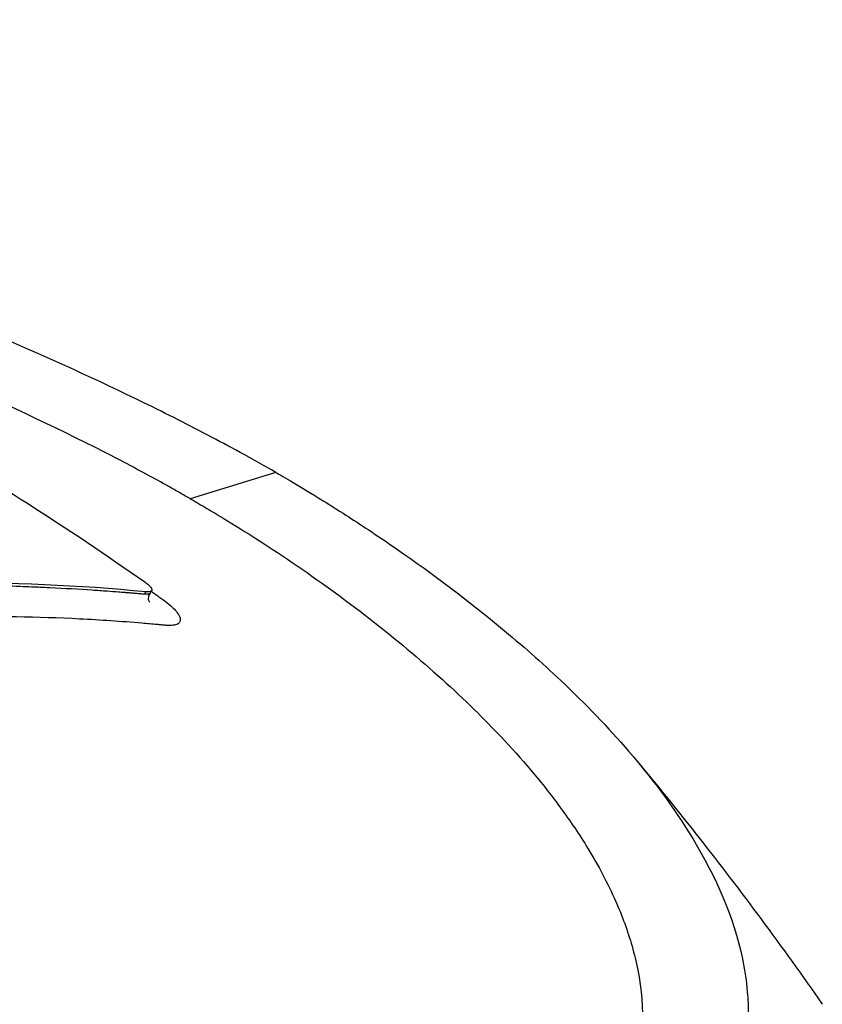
# Model space of a CAD drawing. Header units: millimetres. Extents: x 0 to 4378, y 0 to 2376.
# Tile 299 of 324: x 2740 to 2761, y 1266 to 1292. Entities that reach past the tile are written whole.
import ezdxf

# ---------------------------------------------------------------- set-up
doc = ezdxf.new("R2010")
doc.units = ezdxf.units.MM
doc.header["$LTSCALE"] = 0.2
doc.layers.add('01_Object Line', color=4, linetype='Continuous')

# ---------------------------------------------------------------- blocks, each defined once
blk = doc.blocks.new('A$C7c2cc22e_1')
for p, q in [((236.821, 246.091), (234.612, 245.415)), ((233.435, 242.953), (233.47, 243.014)), ((233.579, 242.981), (233.616, 243.045))]:
    blk.add_line(p, q)
for points, knots in [([(236.821, 246.091), (236.72, 246.149), (236.378, 246.344), (235.723, 246.703), (235.441, 246.855), (234.591, 247.303), (234.009, 247.598), (232.235, 248.466), (231.004, 249.026), (228.917, 249.918), (228.041, 250.279), (226.659, 250.822), (226.153, 251.016), (224.279, 251.715), (222.884, 252.201), (219.608, 253.264), (217.677, 253.834), (214.6, 254.646), (213.474, 254.924), (206.818, 256.454), (201.82, 257.152), (195.379, 257.673), (193.087, 257.76), (187.708, 257.722), (183.202, 257.477), (176.993, 255.792), (175.23, 255.066), (172.411, 253.337), (171.358, 252.334), (170.702, 251.216)], [-11.591769, -11.591769, -11.591769, -11.591769, -11.369233, -11.369233, -11.2055, -11.2055, -10.879051, -10.879051, -10.229253, -10.229253, -9.808886, -9.808886, -9.569695, -9.569695, -8.931682, -8.931682, -8.097781, -8.097781, -7.622133, -7.622133, -5.29353, -5.29353, -3.945591, -3.945591, -1.974095, -1.974095, -0.987299, -0.987299, -0.000001, -0.000001, -0.000001, -0.000001]), ([(234.612, 245.415), (234.587, 245.429), (234.567, 245.441), (234.521, 245.467), (234.499, 245.48), (234.43, 245.519), (234.384, 245.545), (234.245, 245.624), (234.152, 245.676), (233.866, 245.836), (233.673, 245.942), (233.041, 246.283), (232.6, 246.513), (230.841, 247.402), (229.444, 248.049), (226.065, 249.498), (224.018, 250.289), (218.893, 252.073), (215.746, 253.009), (207.29, 255.103), (202.403, 255.889), (192.73, 256.829), (188.351, 256.745), (181.757, 256.078), (178.974, 255.462), (174.445, 253.703), (172.747, 252.572), (171.675, 251.22)], [-6.407087, -6.407087, -6.407087, -6.407087, -6.401237, -6.401237, -6.39525, -6.39525, -6.383254, -6.383254, -6.359103, -6.359103, -6.309555, -6.309555, -6.200269, -6.200269, -5.881807, -5.881807, -5.449682, -5.449682, -4.832371, -4.832371, -3.815475, -3.815475, -2.514487, -2.514487, -1.264317, -1.264317, -0.000001, -0.000001, -0.000001, -0.000001]), ([(221.267, 250.304), (222.337, 249.809), (223.398, 249.288), (225.463, 248.215), (226.464, 247.667), (228.452, 246.517), (229.436, 245.919), (231.432, 244.646), (232.441, 243.97), (233.439, 243.27)], [-1.723661, -1.723661, -1.723661, -1.723661, -1.283811, -1.283811, -0.862142, -0.862142, -0.440299, -0.440299, -0.000001, -0.000001, -0.000001, -0.000001]), ([(236.821, 246.091), (236.99, 245.993), (237.442, 245.733), (238.436, 245.117), (238.821, 244.869), (239.446, 244.455), (239.692, 244.288), (240.891, 243.457), (241.788, 242.778), (243.161, 241.644), (243.679, 241.187), (244.807, 240.124), (245.391, 239.516), (246.608, 238.102), (247.191, 237.298), (248.276, 235.45), (248.688, 234.413), (248.928, 233.145), (248.962, 232.881), (248.991, 232.49), (248.996, 232.361), (248.999, 232.105), (248.997, 231.979), (248.988, 231.787), (248.983, 231.723), (248.968, 231.53), (248.954, 231.405), (248.918, 231.158), (248.896, 231.036), (248.858, 230.855), (248.844, 230.795), (248.814, 230.672), (248.798, 230.609), (248.763, 230.485), (248.745, 230.423), (248.686, 230.237), (248.642, 230.112), (248.553, 229.879), (248.505, 229.766), (248.404, 229.544), (248.35, 229.435), (248.176, 229.109), (248.045, 228.894), (247.747, 228.461), (247.577, 228.241), (247.231, 227.842), (247.059, 227.662), (246.815, 227.427), (246.763, 227.379), (246.497, 227.135), (246.271, 226.947), (245.909, 226.671), (245.785, 226.58), (245.531, 226.403), (245.401, 226.315), (245.134, 226.143), (244.999, 226.059), (244.788, 225.934), (244.716, 225.892), (244.575, 225.811), (244.505, 225.772), (244.359, 225.692), (244.284, 225.652), (244.071, 225.539), (243.923, 225.464), (242.623, 224.826), (241.298, 224.338), (239.679, 223.897), (239.54, 223.86), (239.26, 223.788), (239.122, 223.754), (238.847, 223.687), (238.711, 223.655), (238.439, 223.593), (238.304, 223.563), (238.036, 223.505), (237.901, 223.477), (237.513, 223.398), (237.25, 223.348), (236.482, 223.209), (235.959, 223.125), (235.223, 223.02), (234.992, 222.989), (234.65, 222.945), (234.54, 222.932), (234.214, 222.893), (233.998, 222.868), (233.575, 222.823), (233.371, 222.803), (232.775, 222.747), (232.382, 222.714), (231.285, 222.636), (230.572, 222.598), (229.301, 222.552), (228.748, 222.54), (227.347, 222.525), (226.49, 222.532), (225.184, 222.565), (224.746, 222.579), (224.082, 222.607), (223.861, 222.618), (223.527, 222.635), (223.415, 222.641), (223.248, 222.65), (223.192, 222.653), (223.108, 222.658), (223.08, 222.659), (223.024, 222.662), (222.996, 222.664), (222.968, 222.666)], [0.000492, 0.000492, 0.000492, 0.000492, 0.070477, 0.070477, 0.116784, 0.116784, 0.147598, 0.147598, 0.270163, 0.270163, 0.35129, 0.35129, 0.459378, 0.459378, 0.603543, 0.603543, 0.795477, 0.795477, 0.846759, 0.846759, 0.872247, 0.872247, 0.897546, 0.897546, 0.910816, 0.910816, 0.936058, 0.936058, 0.961053, 0.961053, 0.973407, 0.973407, 0.986612, 0.986612, 0.999925, 0.999925, 1.026343, 1.026343, 1.051465, 1.051465, 1.076258, 1.076258, 1.125243, 1.125243, 1.177878, 1.177878, 1.224985, 1.224985, 1.237745, 1.237745, 1.287061, 1.287061, 1.311764, 1.311764, 1.336615, 1.336615, 1.361333, 1.361333, 1.372959, 1.372959, 1.384222, 1.384222, 1.395507, 1.395507, 1.41867, 1.41867, 1.596072, 1.596072, 1.612752, 1.612752, 1.628768, 1.628768, 1.644172, 1.644172, 1.659003, 1.659003, 1.673475, 1.673475, 1.702106, 1.702106, 1.756638, 1.756638, 1.781274, 1.781274, 1.792708, 1.792708, 1.814679, 1.814679, 1.835454, 1.835454, 1.874477, 1.874477, 1.942807, 1.942807, 1.994085, 1.994085, 2.070998, 2.070998, 2.109452, 2.109452, 2.128666, 2.128666, 2.138273, 2.138273, 2.143077, 2.143077, 2.145479, 2.145479, 2.147874, 2.147874, 2.147874, 2.147874]), ([(234.612, 245.415), (234.653, 245.391), (234.685, 245.373), (234.755, 245.332), (234.791, 245.311), (234.898, 245.249), (234.968, 245.208), (235.182, 245.081), (235.323, 244.997), (235.76, 244.732), (236.051, 244.55), (237.041, 243.916), (237.718, 243.452), (239.75, 241.968), (240.984, 240.924), (242.271, 239.649), (242.5, 239.413), (243.254, 238.602), (243.733, 238.028), (244.412, 237.104), (244.649, 236.752), (245.141, 235.946), (245.38, 235.495), (245.75, 234.656), (245.892, 234.268), (246.06, 233.68), (246.109, 233.476), (246.348, 232.258), (246.311, 231.284), (245.897, 229.915), (245.702, 229.476), (245.194, 228.631), (244.881, 228.226), (244.147, 227.459), (243.727, 227.098), (242.778, 226.413), (242.247, 226.09), (239.317, 224.57), (236.167, 223.72), (231.461, 223.176), (230.544, 223.097), (228.178, 222.953), (226.692, 222.918), (224.383, 222.943), (223.599, 222.965), (222.008, 223.034), (221.2, 223.081), (220.384, 223.141)], [0.000001, 0.000001, 0.000001, 0.000001, 0.017289, 0.017289, 0.034993, 0.034993, 0.070506, 0.070506, 0.142461, 0.142461, 0.294734, 0.294734, 0.67969, 0.67969, 1.52071, 1.52071, 1.712137, 1.712137, 2.17847, 2.17847, 2.468632, 2.468632, 2.845677, 2.845677, 3.177241, 3.177241, 3.354712, 3.354712, 4.246918, 4.246918, 4.688059, 4.688059, 5.129475, 5.129475, 5.562211, 5.562211, 5.997516, 5.997516, 7.753462, 7.753462, 8.159608, 8.159608, 8.770872, 8.770872, 9.07783, 9.07783, 9.385555, 9.385555, 9.385555, 9.385555]), ([(233.47, 243.014), (231.741, 243.182), (229.979, 243.258), (226.344, 243.227), (224.472, 243.116), (222.57, 242.909)], [-1.719587, -1.719587, -1.719587, -1.719587, -0.870829, -0.870829, -0.000001, -0.000001, -0.000001, -0.000001]), ([(230.215, 243.15), (229.99, 243.159), (229.706, 243.167), (229.363, 243.173), (228.796, 243.184), (228.335, 243.182), (227.98, 243.178)], [0.6281551, 0.6281551, 0.6281551, 0.6281551, 0.75, 0.75, 0.75, 1, 1, 1, 1]), ([(233.435, 242.953), (233.428, 242.954), (233.414, 242.955), (233.392, 242.957), (233.363, 242.959), (233.322, 242.963), (233.267, 242.967), (233.249, 242.969), (233.23, 242.97), (233.208, 242.972), (233.181, 242.974), (233.15, 242.977), (233.116, 242.98), (233.111, 242.98), (233.105, 242.98), (233.099, 242.981), (233.089, 242.982), (233.08, 242.982), (233.07, 242.983), (233.055, 242.984), (233.039, 242.986), (233.024, 242.987), (233.009, 242.988), (232.993, 242.989), (232.978, 242.991), (232.962, 242.992), (232.947, 242.993), (232.932, 242.994), (232.9, 242.997), (232.869, 242.999), (232.84, 243.001), (232.813, 243.003), (232.787, 243.005), (232.762, 243.007), (232.665, 243.015), (232.568, 243.022), (232.471, 243.029), (232.343, 243.038), (232.216, 243.047), (232.087, 243.055), (231.743, 243.078), (231.377, 243.099), (230.988, 243.118), (230.903, 243.122), (230.818, 243.126), (230.731, 243.13), (230.623, 243.135), (230.451, 243.143), (230.215, 243.15)], [0, 0, 0, 0, 0.0133397, 0.0133397, 0.0133397, 0.03125, 0.03125, 0.03125, 0.0436988, 0.0436988, 0.0436988, 0.0597938, 0.0597938, 0.0597938, 0.0625, 0.0625, 0.0625, 0.0673095, 0.0673095, 0.0673095, 0.0751746, 0.0751746, 0.0751746, 0.0832707, 0.0832707, 0.0832707, 0.0916192, 0.0916192, 0.0916192, 0.1091793, 0.1091793, 0.1091793, 0.125, 0.125, 0.125, 0.1792162, 0.1792162, 0.1792162, 0.25, 0.25, 0.25, 0.4553665, 0.4553665, 0.4553665, 0.5, 0.5, 0.5, 0.6281551, 0.6281551, 0.6281551, 0.6281551]), ([(233.439, 243.27), (233.477, 243.244), (233.509, 243.218), (233.562, 243.171), (233.582, 243.149), (233.611, 243.108), (233.619, 243.089), (233.622, 243.057), (233.617, 243.044), (233.594, 243.024), (233.576, 243.017), (233.53, 243.011), (233.503, 243.011), (233.47, 243.014)], [-0.09818224, -0.09818224, -0.09818224, -0.09818224, -0.08163434, -0.08163434, -0.06586622, -0.06586622, -0.04902056, -0.04902056, -0.0323577, -0.0323577, -0.01585951, -0.01585951, -0.00000099, -0.00000099, -0.00000099, -0.00000099]), ([(233.579, 242.982), (233.579, 242.981), (233.578, 242.981), (233.578, 242.981), (233.574, 242.973), (233.565, 242.966), (233.549, 242.96), (233.548, 242.959), (233.546, 242.959), (233.544, 242.958), (233.525, 242.953), (233.502, 242.951), (233.481, 242.951), (233.464, 242.951), (233.448, 242.952), (233.435, 242.953)], [0.6308489, 0.6308489, 0.6308489, 0.6308489, 0.6333546, 0.6333546, 0.6333546, 0.75, 0.75, 0.75, 0.7608461, 0.7608461, 0.7608461, 0.894498, 0.894498, 0.894498, 0.9998939, 0.9998939, 0.9998939, 0.9998939]), ([(233.576, 242.978), (233.565, 242.96), (233.556, 242.943), (233.541, 242.909), (233.536, 242.894), (233.528, 242.857), (233.528, 242.836), (233.532, 242.803), (233.537, 242.79), (233.547, 242.769), (233.553, 242.762), (233.558, 242.756), (233.559, 242.756), (233.559, 242.756)], [0.000311, 0.000311, 0.000311, 0.000311, 0.007183, 0.007183, 0.01325929, 0.01325929, 0.02256167, 0.02256167, 0.03116217, 0.03116217, 0.04207073, 0.04207073, 0.04742149, 0.04742149, 0.04742149, 0.04742149]), ([(233.605, 243.028), (233.646, 243), (233.686, 242.972), (233.726, 242.943), (233.76, 242.92), (233.795, 242.896), (233.829, 242.872), (233.846, 242.86), (233.863, 242.848), (233.879, 242.836), (233.896, 242.824), (233.913, 242.812), (233.929, 242.801), (233.992, 242.753), (234.05, 242.707), (234.101, 242.662), (234.152, 242.617), (234.196, 242.574), (234.232, 242.533), (234.241, 242.523), (234.249, 242.513), (234.257, 242.503), (234.262, 242.498), (234.265, 242.493), (234.269, 242.488), (234.271, 242.486), (234.273, 242.483), (234.275, 242.481), (234.277, 242.478), (234.278, 242.476), (234.28, 242.473), (234.287, 242.464), (234.294, 242.454), (234.3, 242.445), (234.303, 242.44), (234.306, 242.436), (234.309, 242.431), (234.312, 242.427), (234.314, 242.422), (234.317, 242.418), (234.319, 242.413), (234.322, 242.409), (234.324, 242.405), (234.332, 242.39), (234.338, 242.376), (234.343, 242.362), (234.349, 242.345), (234.353, 242.328), (234.355, 242.313), (234.356, 242.306), (234.356, 242.299), (234.356, 242.293)], [-0.17029811, -0.17029811, -0.17029811, -0.17029811, -0.16774075, -0.16774075, -0.16774075, -0.16558048, -0.16558048, -0.16558048, -0.16450034, -0.16450034, -0.16450034, -0.1634202, -0.1634202, -0.1634202, -0.15909966, -0.15909966, -0.15909966, -0.15477911, -0.15477911, -0.15477911, -0.15369897, -0.15369897, -0.15369897, -0.1531589, -0.1531589, -0.1531589, -0.15288887, -0.15288887, -0.15288887, -0.15261883, -0.15261883, -0.15261883, -0.1515387, -0.1515387, -0.1515387, -0.15099863, -0.15099863, -0.15099863, -0.15045856, -0.15045856, -0.15045856, -0.14991849, -0.14991849, -0.14991849, -0.14810764, -0.14810764, -0.14810764, -0.14575673, -0.14575673, -0.14575673, -0.14474859, -0.14474859, -0.14474859, -0.14474859]), ([(234.356, 242.293), (234.355, 242.285), (234.354, 242.276), (234.353, 242.269), (234.35, 242.255), (234.344, 242.243), (234.336, 242.231), (234.329, 242.22), (234.319, 242.21), (234.306, 242.2), (234.3, 242.196), (234.293, 242.192), (234.286, 242.188), (234.279, 242.184), (234.271, 242.18), (234.263, 242.176), (234.229, 242.163), (234.187, 242.154), (234.136, 242.15), (234.111, 242.148), (234.084, 242.147), (234.055, 242.148), (234.04, 242.148), (234.025, 242.148), (234.01, 242.149), (233.994, 242.15), (233.979, 242.151), (233.962, 242.153), (233.946, 242.154), (233.929, 242.156), (233.913, 242.157), (233.896, 242.159), (233.879, 242.16), (233.863, 242.162), (233.83, 242.165), (233.797, 242.168), (233.763, 242.171), (233.631, 242.183), (233.498, 242.195), (233.365, 242.206), (232.833, 242.251), (232.297, 242.286), (231.758, 242.314), (230.681, 242.368), (229.591, 242.388), (228.489, 242.374)], [-0.1447486, -0.1447486, -0.1447486, -0.1447486, -0.1434058, -0.1434058, -0.1434058, -0.1410549, -0.1410549, -0.1410549, -0.138704, -0.138704, -0.138704, -0.1375285, -0.1375285, -0.1375285, -0.1363531, -0.1363531, -0.1363531, -0.1316512, -0.1316512, -0.1316512, -0.1293003, -0.1293003, -0.1293003, -0.1281249, -0.1281249, -0.1281249, -0.1269494, -0.1269494, -0.1269494, -0.125774, -0.125774, -0.125774, -0.1245985, -0.1245985, -0.1245985, -0.1222476, -0.1222476, -0.1222476, -0.1128439, -0.1128439, -0.1128439, -0.0752293, -0.0752293, -0.0752293, 0, 0, 0, 0]), ([(246.113, 238.674), (246.665, 238.012), (247.191, 237.362), (248.81, 235.303), (249.877, 233.863), (250.908, 232.384)], [0, 0, 0, 0, 0.2726758, 0.2726758, 0.832405, 0.832405, 0.832405, 0.832405])]:
    blk.add_open_spline(points, degree=3, knots=knots)

msp = doc.modelspace()

# ---------------------------------------------------------------- block references
at = {"layer": '01_Object Line'}
msp.add_blockref('A$C7c2cc22e_1', (2510.212, 1034.021), dxfattribs=at)

doc.saveas('drawing.dxf')
